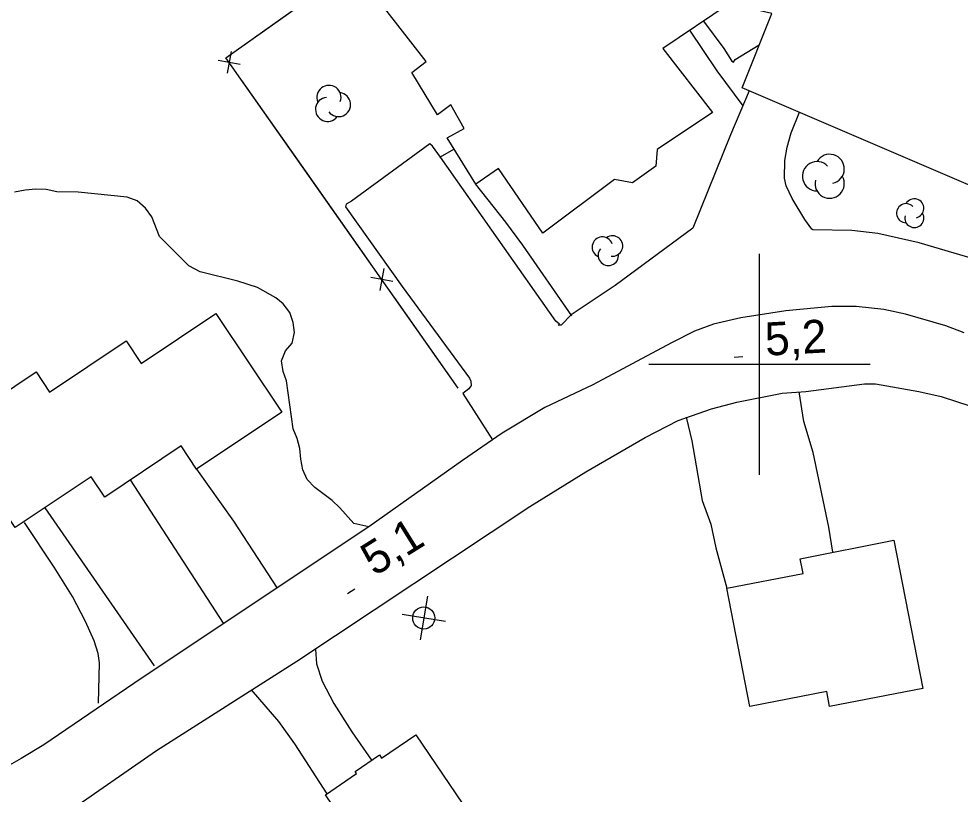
# Model space of a CAD drawing. Extents: x 336540 to 340074, y 5572036 to 5573747.
# Drawn here: x 338333 to 338418.2, y 5572961.1 to 5573031.2 of the extents above; entities that cross this region are included whole.
import ezdxf

# ---------------------------------------------------------------- set-up
doc = ezdxf.new("R2010")
doc.units = 0
for name, color, linetype in [('Niveau 1', 7, 'Continuous'), ('Niveau 19', 7, 'Continuous'), ('Niveau 21', 7, 'Continuous'), ('Niveau 22', 7, 'Continuous'), ('Niveau 3', 7, 'Continuous'), ('Niveau 31', 7, 'Continuous'), ('Niveau 36', 7, 'Continuous'), ('Niveau 37', 7, 'Continuous'), ('Niveau 44', 7, 'Continuous'), ('Niveau 61', 7, 'Continuous')]:
    doc.layers.add(name, color=color, linetype=linetype)

msp = doc.modelspace()

# ---------------------------------------------------------------- linework, layer by layer
at = {"layer": 'Niveau 1'}
msp.add_lwpolyline([(338364.67, 5572985.3), (338363.29, 5572985.59), (338362.02, 5572987.03), (338361.33, 5572987.69), (338359.78, 5572988.85), (338359.09, 5572989.57), (338358.68, 5572990.46), (338358.49, 5572991.42), (338358.41, 5572992.38), (338358.17, 5572993.28), (338357.82, 5572994.17), (338357.22, 5572998.51), (338356.92, 5572999.35), (338356.74, 5573000.31), (338357.11, 5573001.22), (338357.72, 5573001.91), (338357.93, 5573002.88), (338357.8, 5573003.78), (338357.5, 5573004.68), (338356.92, 5573005.46), (338356.23, 5573006.01), (338354.58, 5573006.94), (338352.81, 5573007.52), (338349.41, 5573008.35), (338348.38, 5573008.89), (338345.73, 5573011.55), (338345.02, 5573013.34), (338344.44, 5573014.12), (338343.69, 5573014.79), (338342.78, 5573015.1), (338338.37, 5573015.57), (338336.44, 5573015.59), (338335.48, 5573015.8), (338334.52, 5573015.83), (338333.56, 5573015.75), (338332.6, 5573015.56)], dxfattribs=at)
at = {"layer": 'Niveau 19'}
for points in [[(338399.07, 5573024.73), (338397.36, 5573020.75), (338393.96, 5573012.32), (338386.94, 5573007.12), (338382.96, 5573004.47), (338382.04, 5573003.53), (338381.79, 5573003.52), (338381.91, 5573003.62), (338381.57, 5573003.91), (338371.13, 5573018.74), (338370.42, 5573019.72), (338370.16, 5573019.94), (338363.09, 5573014.74), (338362.61, 5573014.49), (338362.54, 5573014.24), (338367.68, 5573007.04), (338373.75, 5572998.73), (338373.89, 5572998.47), (338373.9, 5572998.09), (338373.69, 5572997.79), (338373.15, 5572997.36), (338375.83, 5572993.18)], [(338419.46, 5573009.49), (338414.43, 5573010.99), (338410.71, 5573011.83), (338408.34, 5573012.1), (338404.83, 5573012.16), (338404.73, 5573012.22), (338404.11, 5573013.09), (338402.96, 5573014.99), (338402.4, 5573016.12), (338402.27, 5573016.83), (338402.28, 5573018.42), (338402.51, 5573019.63), (338402.87, 5573020.93), (338403.6, 5573022.79)], [(338406.62, 5572983), (338406.26, 5572985.26), (338404.85, 5572992.02), (338404.02, 5572994.83), (338403.57, 5572997.5)], [(338393.37, 5572995.21), (338393.88, 5572993.08), (338394.82, 5572987.67), (338395.58, 5572985.54), (338396.06, 5572983.4), (338397.04, 5572979.74)], [(338349.07, 5572990.52), (338352.4, 5572985.82), (338356.35, 5572979.74)], [(338351.5, 5572976.6), (338343.09, 5572989.54)], [(338335.33, 5572987.02), (338345.25, 5572972.73)], [(338340.21, 5572969.35), (338340.3, 5572972.99), (338340.17, 5572973.86), (338339.81, 5572974.99), (338339.02, 5572976.75), (338337.84, 5572979.01), (338336.2, 5572981.66), (338333.51, 5572985.69)], [(338359.83, 5572974.25), (338359.91, 5572972.91), (338360.44, 5572971.34), (338361.49, 5572969.33), (338363.11, 5572966.76), (338364.9, 5572964.19)], [(338360.89, 5572961.17), (338357.95, 5572965.69), (338356.5, 5572967.69), (338354.05, 5572970.55)]]:
    msp.add_lwpolyline(points, dxfattribs=at)
at = {"layer": 'Niveau 21'}
for points in [[(338418.5, 5573002.84), (338416.85, 5573003.48), (338413.19, 5573004.53), (338411.25, 5573004.95), (338408.73, 5573005.23), (338406.55, 5573005.22), (338402.38, 5573004.83), (338398.32, 5573004.21), (338395.84, 5573003.64), (338394.11, 5573002.98), (338392.05, 5573001.95), (338384.92, 5572998.13), (338380.58, 5572996.08), (338376.72, 5572993.77), (338373.12, 5572991.31), (338364.67, 5572985.3), (338344.07, 5572971.58), (338335.25, 5572965.6), (338333.21, 5572964.34), (338328.1, 5572961.46)], [(338329.08, 5572953.73), (338345.45, 5572965.06), (338358.15, 5572973.15), (338379.22, 5572987.13), (338384.29, 5572990.27), (338389.64, 5572993.39), (338392.63, 5572994.91), (338395.66, 5572995.96), (338397.95, 5572996.57), (338402.04, 5572997.39), (338404.19, 5572997.53), (338409.48, 5572998.22), (338410.48, 5572998.23), (338414.42, 5572997.55), (338416.42, 5572997.08), (338419.11, 5572996.22), (338423.23, 5572994.6), (338424.72, 5572993.91), (338426.8, 5572992.79), (338429.31, 5572991.12), (338435.99, 5572985.9), (338440.83, 5572981.99), (338446.99, 5572976.77), (338455.86, 5572969.92)]]:
    msp.add_lwpolyline(points, dxfattribs=at)
at = {"layer": 'Niveau 22'}
for points in [[(338394.92, 5573031.02), (338396.77, 5573028.54), (338397.49, 5573027.4), (338397.65, 5573027.31), (338397.81, 5573027.55), (338399.97, 5573028.88)], [(338398.52, 5573023.38), (338396.18, 5573026.52), (338393.69, 5573030.2)], [(338372.37, 5573019.45), (338371.05, 5573018.7)], [(338383.02, 5573004.39), (338378.58, 5573010.77), (338377.05, 5573012.86), (338374.31, 5573016.32)]]:
    msp.add_lwpolyline(points, dxfattribs=at)
at = {"layer": 'Niveau 3'}
for p, q in [((338397.69, 5573000.65), (338398.49, 5573000.69)), ((338362.71, 5572979.28), (338363.38, 5572979.7))]:
    msp.add_line(p, q, dxfattribs=at)
at = {"layer": 'Niveau 31'}
for points in [[(338396.67, 5573037.76), (338403.12, 5573035.61), (338405.64, 5573042.49), (338420.69, 5573036.76), (338421.35, 5573038.78), (338429.15, 5573035.41), (338428.4, 5573033.41), (338438.43, 5573029.31), (338438.01, 5573028.34), (338441.42, 5573026.83), (338434.52, 5573010.44), (338431.22, 5573011.75), (338430.95, 5573011.08), (338398.42, 5573025.01), (338401.1, 5573031.71), (338397.24, 5573032.58), (338396.67, 5573037.76)], [(338397.24, 5573032.58), (338391.25, 5573028.56), (338395.75, 5573022.78), (338390.75, 5573019.42), (338390.62, 5573017.92), (338388.52, 5573016.41), (338386.89, 5573016.7), (338380.4, 5573011.86), (338376.4, 5573017.69), (338374.33, 5573016.28), (338371.74, 5573020.46), (338373.27, 5573021.31), (338372.08, 5573023.45), (338370.87, 5573022.54), (338368.55, 5573026.37), (338369.85, 5573027.39), (338366.09, 5573032.16)], [(338332.66, 5572985.23), (338326.73, 5572994.06), (338334.55, 5572999.31), (338335.77, 5572997.49), (338342.69, 5573002.13), (338344.06, 5573000.08), (338350.81, 5573004.59), (338356.77, 5572995.66), (338349.07, 5572990.52), (338347.67, 5572992.61), (338340.77, 5572987.99), (338339.54, 5572989.83), (338332.66, 5572985.23)], [(338412.15, 5572984.08), (338414.76, 5572970.68), (338406.34, 5572969.04), (338406.08, 5572970.4), (338399.12, 5572969.05), (338397.04, 5572979.74), (338403.94, 5572981.08), (338403.68, 5572982.42), (338412.15, 5572984.08)], [(338373.74, 5572959.39), (338365.63, 5572953.86), (338360.72, 5572961.06), (338363.55, 5572962.98), (338363.42, 5572963.18), (338365.61, 5572964.67), (338365.81, 5572964.38), (338368.91, 5572966.48), (338373.74, 5572959.39)]]:
    msp.add_lwpolyline(points, dxfattribs=at)
at = {"layer": 'Niveau 36'}
for p, q in [((338369.95, 5572979.03), (338369.31, 5572975.09)), ((338371.6, 5572976.74), (338367.66, 5572977.38))]:
    msp.add_line(p, q, dxfattribs=at)
msp.add_circle((338369.628, 5572977.059), 1, dxfattribs=at)
at = {"layer": 'Niveau 37'}
for p, q in [((338352.2, 5573028.28), (338351.85, 5573026.31)), ((338353.01, 5573027.12), (338351.04, 5573027.46)), ((338366.01, 5573008.65), (338365.66, 5573006.68)), ((338366.82, 5573007.49), (338364.85, 5573007.84))]:
    msp.add_line(p, q, dxfattribs=at)
for points in [[(338372.74, 5572997.85), (338351.73, 5573027.71), (338394.96, 5573058.39), (338399.48, 5573061.57), (338462.37, 5573020.32), (338442.92, 5572996.56)], [(338352.94, 5573028.57), (338361.1, 5573034.36)], [(338358.93, 5573017.48), (338353.17, 5573025.66)], [(338364.68, 5573009.3), (338358.93, 5573017.48)], [(338372.74, 5572997.85), (338366.99, 5573006.03)]]:
    msp.add_lwpolyline(points, dxfattribs=at)
at = {"layer": 'Niveau 44'}
for centre, radius, start, end in [((338361.05, 5573024.131), 1.091, 340.05066, 202.73502), ((338360.919, 5573023.049), 1.091, 95.38297, 322.84005), ((338361.916, 5573023.478), 1.091, 217.22916, 82.91776), ((338406.344, 5573017.663), 1.326, 282.26917, 149.72626), ((338405.203, 5573017), 1.326, 44.11537, 269.80396), ((338406.344, 5573016.337), 1.326, 166.93686, 29.62123), ((338414.001, 5573014.091), 0.863, 282.26917, 149.72626), ((338413.258, 5573013.66), 0.863, 44.11537, 269.80396), ((338414.001, 5573013.228), 0.863, 166.93686, 29.62123), ((338385.777, 5573010.593), 0.926, 18.43052, 245.88761), ((338386.698, 5573010.692), 0.926, 263.09821, 125.78258), ((338386.323, 5573009.851), 0.926, 140.27672, 5.96531)]:
    msp.add_arc(centre, radius, start, end, dxfattribs=at)
at = {"layer": 'Niveau 61'}
for points in [[(338400, 5572990), (338400, 5573010)], [(338390, 5573000), (338410, 5573000)]]:
    msp.add_lwpolyline(points, dxfattribs=at)

# ---------------------------------------------------------------- texts
at = {"layer": 'Niveau 3'}
for s, rotation, p in [('5,2    ', 3.11821, (338400.57, 5573000.77)), ('5,1    ', 31.96671, (338365.17, 5572980.78))]:
    msp.add_text(s, height=3, rotation=rotation, dxfattribs=at).set_placement(p)

doc.saveas('drawing.dxf')
